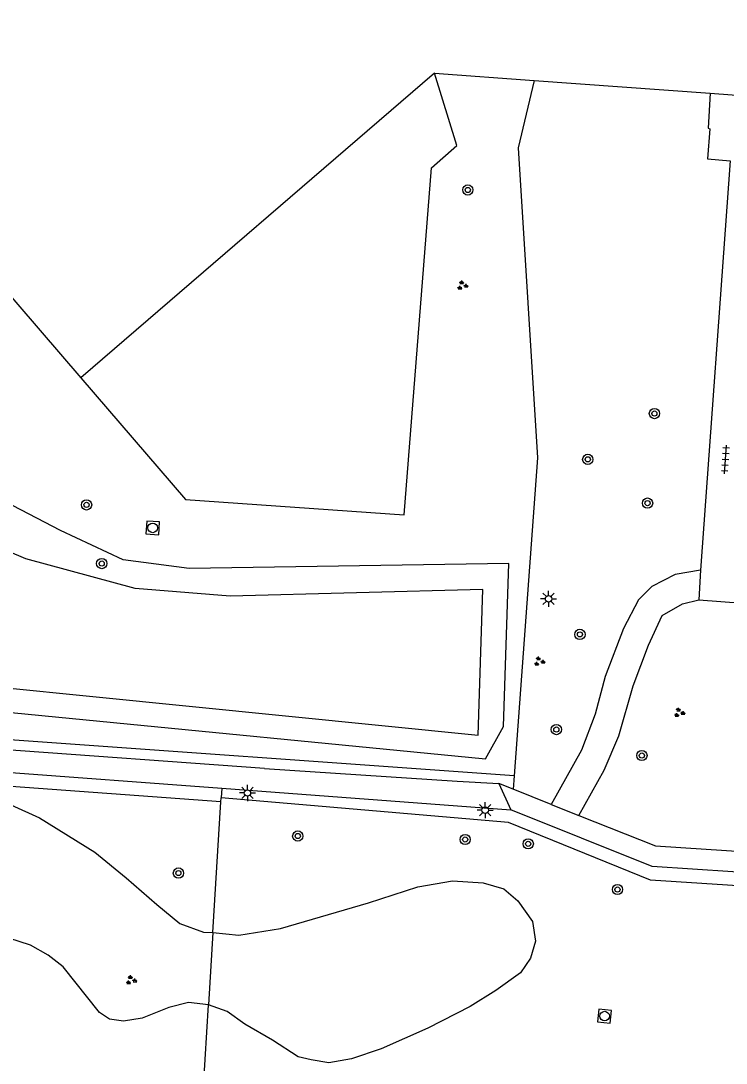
# Model space of a CAD drawing. Extents: x 132994 to 136000, y 393499 to 395512.
# Drawn here: x 133674.2 to 133729, y 395045.3 to 395126.4 of the extents above; entities that cross this region are included whole.
import ezdxf

# ---------------------------------------------------------------- set-up
doc = ezdxf.new("R2010")
doc.units = 0
for name, color, linetype in [('gg-afsc-hekwerk', 7, 'Continuous'), ('gg-bbg-hoofdgebouw', 7, 'Continuous'), ('gg-knt-verharding', 7, 'Continuous'), ('gg-kntw-bovenkant insteek waterloop', 7, 'Continuous'), ('gg-kntw-waterlijn', 7, 'Continuous'), ('gt-grn-groengrens', 7, 'Continuous'), ('gt-grn-weggrens', 7, 'Continuous'), ('gt-symb-boom', 7, 'Continuous'), ('gt-symb-groenvak', 7, 'Continuous'), ('gt-symb-lichtmast', 7, 'Continuous'), ('gt-symb-rioolschacht', 7, 'Continuous'), ('gt-symb-tegel verharding', 7, 'Continuous')]:
    doc.layers.add(name, color=color, linetype=linetype)

# ---------------------------------------------------------------- blocks, each defined once
blk = doc.blocks.new('gt0-BOOM')
at = {"layer": 'gt-symb-boom'}
for radius in [0.4, 0.2]:
    blk.add_circle((0, 0), radius, dxfattribs=at)
blk = doc.blocks.new('gt0-RS')
at = {"layer": 'gt-symb-rioolschacht'}
blk.add_lwpolyline([(-0.5, -0.5), (0.5, -0.5), (0.5, 0.5), (-0.5, 0.5)], close=True, dxfattribs=at)
blk.add_circle((0, 0), 0.375, dxfattribs=at)
blk = doc.blocks.new('gt0-LMAST')
at = {"layer": 'gt-symb-lichtmast'}
for p, q in [((-0.182, 0.173), (-0.447, 0.438)), ((-0.005, 0.246), (-0.005, 0.621)), ((0.172, 0.173), (0.437, 0.438)), ((-0.255, -0.004), (-0.63, -0.004)), ((-0.182, -0.181), (-0.447, -0.446)), ((-0.005, -0.254), (-0.005, -0.629)), ((0.437, -0.446), (0.172, -0.181)), ((0.245, -0.004), (0.62, -0.004))]:
    blk.add_line(p, q, dxfattribs=at)
blk.add_circle((-0.005, -0.004), 0.25, dxfattribs=at)
blk = doc.blocks.new('gt0-TEG1')
at = {"layer": 'gt-symb-tegel verharding'}
for p, q in [((-1.125, 0), (1.125, 0)), ((-0.9, -0.25), (-0.9, 0.25)), ((-0.45, -0.25), (-0.45, 0.25)), ((0, -0.25), (0, 0.25)), ((0.45, -0.25), (0.45, 0.25)), ((0.9, -0.25), (0.9, 0.25))]:
    blk.add_line(p, q, dxfattribs=at)
blk = doc.blocks.new('gt0-GRVAK')
at = {"layer": 'gt-symb-groenvak'}
for p, q in [((-0.11, 0.189), (-0.228, 0.24)), ((-0.182, 0.153), (0.088, 0.153)), ((-0.091, 0.211), (-0.156, 0.322)), ((-0.047, 0.214), (-0.047, 0.393)), ((-0.004, 0.211), (0.061, 0.322)), ((0.015, 0.189), (0.133, 0.24)), ((0.262, -0.052), (0.197, 0.059)), ((0.305, -0.049), (0.305, 0.13)), ((0.349, -0.052), (0.414, 0.059)), ((-0.245, -0.228), (-0.363, -0.177)), ((-0.318, -0.264), (-0.047, -0.264)), ((-0.226, -0.206), (-0.291, -0.095)), ((-0.183, -0.203), (-0.183, -0.024)), ((-0.139, -0.206), (-0.074, -0.095)), ((-0.12, -0.228), (-0.002, -0.177)), ((0.243, -0.074), (0.125, -0.023)), ((0.17, -0.11), (0.441, -0.11)), ((0.368, -0.074), (0.486, -0.023))]:
    blk.add_line(p, q, dxfattribs=at)

msp = doc.modelspace()

# ---------------------------------------------------------------- linework, layer by layer
at = {"layer": 'gg-afsc-hekwerk'}
msp.add_lwpolyline([(133678.824, 395098.641), (133686.955, 395089.184), (133703.979, 395087.969), (133706.095, 395114.981), (133708.072, 395116.709), (133706.321, 395122.354)], dxfattribs=at)
at = {"layer": 'gg-bbg-hoofdgebouw'}
for p, q in [((133706.321, 395122.354), (133678.824, 395098.641)), ((133706.321, 395122.354), (133714.074, 395121.784)), ((133714.074, 395121.784), (133727.786, 395120.776)), ((133671.912, 395106.653), (133678.824, 395098.641))]:
    msp.add_line(p, q, dxfattribs=at)
msp.add_lwpolyline([(133727.786, 395120.776), (133735.289, 395120.224), (133738.522, 395126.413)], dxfattribs=at)
at = {"layer": 'gg-knt-verharding'}
for p, q in [((133727.038, 395083.676), (133726.898, 395081.38)), ((133599.753, 395073.462), (133689.784, 395066.716)), ((133693.112, 395068.238), (133639.257, 395072.142)), ((133689.784, 395066.716), (133712.28, 395065.03)), ((133712.446, 395066.627), (133711.33, 395067.07)), ((133715.413, 395065.45), (133712.446, 395066.627))]:
    msp.add_line(p, q, dxfattribs=at)
for points in [[(133727.786, 395120.776), (133727.613, 395118.063), (133727.751, 395118.024), (133727.567, 395115.68), (133729.342, 395115.51), (133727.038, 395083.676)], [(133727.038, 395083.676), (133725.045, 395083.345), (133723.252, 395082.41), (133722.199, 395081.362), (133721.031, 395079.143), (133719.609, 395075.401), (133718.82, 395072.482), (133717.774, 395069.66), (133715.413, 395065.45)], [(133717.559, 395064.599), (133719.523, 395068.123), (133720.681, 395070.789), (133721.794, 395074.683), (133722.98, 395077.848), (133724.043, 395080.153), (133725.617, 395081.054), (133726.898, 395081.38)], [(133726.898, 395081.38), (133733.74, 395080.837), (133733.696, 395080.076)], [(133693.112, 395068.238), (133708.1, 395067.25), (133711.33, 395067.07)], [(133792.305, 395056.046), (133723.26, 395060.62), (133712.28, 395065.03)], [(133717.559, 395064.599), (133723.53, 395062.23), (133796.51, 395057.43)]]:
    msp.add_lwpolyline(points, dxfattribs=at)
at = {"layer": 'gg-kntw-bovenkant insteek waterloop'}
msp.add_lwpolyline([(133639.407, 395091.148), (133639.377, 395078.778), (133641.246, 395075.741), (133710.302, 395068.994), (133711.711, 395071.516), (133712.115, 395084.206), (133687.251, 395083.811), (133682.115, 395084.491), (133677.227, 395086.758), (133672.297, 395089.339)], dxfattribs=at)
at = {"layer": 'gg-kntw-waterlijn'}
msp.add_lwpolyline([(133641.355, 395091.002), (133641.405, 395079.158), (133642.517, 395077.569), (133709.719, 395070.849), (133710.1, 395082.175), (133690.429, 395081.657), (133683.042, 395082.26), (133674.544, 395084.554), (133668.228, 395087.227), (133664.836, 395088.155), (133658.381, 395087.02), (133650.277, 395084.913), (133646.709, 395087.461), (133646.623, 395090.606)], dxfattribs=at)
at = {"layer": 'gt-grn-groengrens'}
for p, q in [((133689.721, 395065.664), (133608.365, 395071.52)), ((133712.523, 395067.676), (133712.446, 395066.627)), ((133689.784, 395066.716), (133689.739, 395065.972)), ((133689.099, 395055.477), (133689.721, 395065.664)), ((133689.721, 395065.664), (133689.739, 395065.972)), ((133712.099, 395064.054), (133689.739, 395065.972)), ((133689.099, 395055.477), (133688.756, 395049.85)), ((133687.942, 395036.505), (133688.756, 395049.85))]:
    msp.add_line(p, q, dxfattribs=at)
for points in [[(133714.074, 395121.784), (133712.853, 395116.522), (133714.349, 395092.418), (133712.523, 395067.676)], [(133712.523, 395067.676), (133671.104, 395070.628), (133668.758, 395071.619), (133662.925, 395071.931), (133661.991, 395071.232), (133638.397, 395072.968)], [(133673.361, 395065.419), (133675.591, 395064.419), (133679.897, 395061.728), (133682.357, 395059.729), (133684.741, 395057.653), (133686.509, 395056.192), (133688.355, 395055.5), (133689.099, 395055.477)], [(133792.24, 395055.059), (133723.138, 395059.569), (133712.099, 395064.054)], [(133689.099, 395055.477), (133691.123, 395055.269), (133693.045, 395055.577), (133694.352, 395055.807), (133701.195, 395057.806), (133705.04, 395059.037), (133707.731, 395059.498), (133710.115, 395059.344), (133711.729, 395058.883), (133712.806, 395057.96), (133713.959, 395056.345), (133714.19, 395054.808), (133713.805, 395053.501), (133713.036, 395052.347), (133711.114, 395050.963), (133709.115, 395049.733), (133705.809, 395048.041), (133702.195, 395046.427), (133699.888, 395045.658), (133698.12, 395045.35), (133696.736, 395045.581), (133695.736, 395045.812), (133693.737, 395047.119), (133691.584, 395048.349), (133690.2, 395049.348), (133688.756, 395049.85)], [(133688.756, 395049.85), (133687.201, 395050.041), (133685.663, 395049.656), (133683.587, 395048.81), (133682.126, 395048.58), (133681.05, 395048.733), (133680.281, 395049.272), (133677.436, 395052.809), (133676.283, 395053.731), (133674.899, 395054.5), (133673.207, 395055.038)]]:
    msp.add_lwpolyline(points, dxfattribs=at)
at = {"layer": 'gt-grn-weggrens'}
for p, q in [((133711.33, 395067.07), (133712.28, 395065.03)), ((133715.413, 395065.45), (133717.559, 395064.599))]:
    msp.add_line(p, q, dxfattribs=at)

# ---------------------------------------------------------------- block references
at = {"layer": 'gt-symb-boom'}
for p in [(133708.924, 395113.253), (133723.442, 395095.86), (133718.256, 395092.297), (133679.265, 395088.754), (133722.906, 395088.892), (133680.445, 395084.191), (133717.649, 395078.679), (133715.812, 395071.276), (133722.467, 395069.255), (133695.697, 395062.992), (133708.72, 395062.721), (133713.622, 395062.385), (133686.41, 395060.111), (133720.568, 395058.829)]:
    msp.add_blockref('gt0-BOOM', p, dxfattribs=at)
at = {"layer": 'gt-symb-groenvak'}
for p in [(133708.497, 395105.819), (133714.475, 395076.566), (133725.364, 395072.584), (133682.722, 395051.769)]:
    msp.add_blockref('gt0-GRVAK', p, dxfattribs=at)
at = {"layer": 'gt-symb-lichtmast'}
for p in [(133715.215, 395081.45), (133691.782, 395066.345), (133710.277, 395065.002)]:
    msp.add_blockref('gt0-LMAST', p, dxfattribs=at)
at = {"layer": 'gt-symb-rioolschacht'}
for p, rotation in [((133684.412, 395086.967), 176.33074590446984), ((133719.565, 395048.98), -95.91007032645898)]:
    msp.add_blockref('gt0-RS', p, dxfattribs=dict(at, rotation=rotation))
at = {"layer": 'gt-symb-tegel verharding', "rotation": 86.3879250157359}
msp.add_blockref('gt0-TEG1', (133728.969, 395092.281), dxfattribs=at)

doc.saveas('drawing.dxf')
